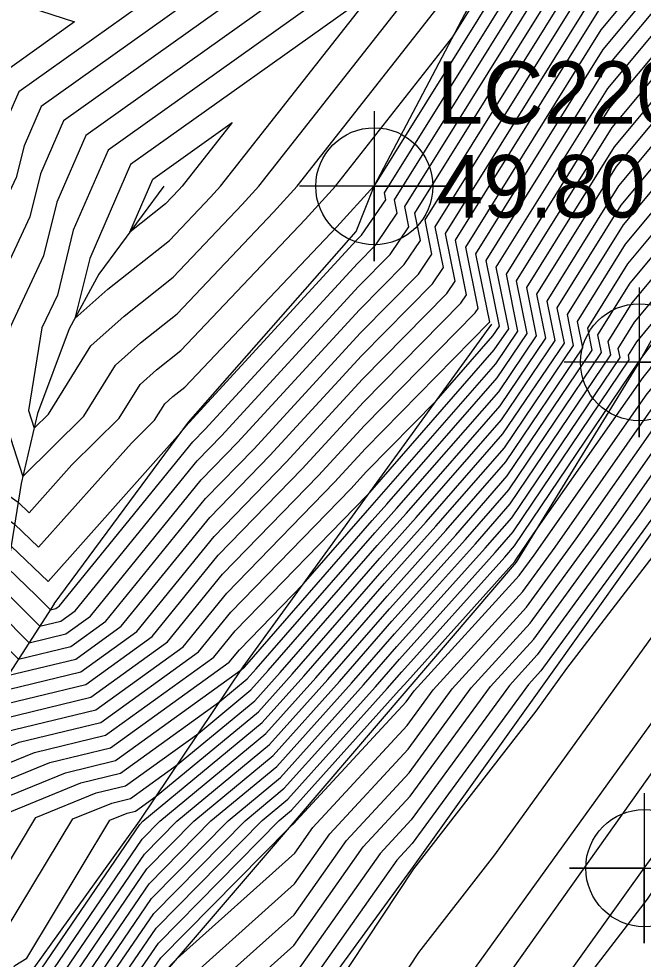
# Model space of a CAD drawing. Extents: x 2188792 to 2191981, y 386090 to 389710.
# Drawn here: x 2190251.83 to 2190276.83, y 387824.37 to 387862.01 of the extents above; entities that cross this region are included whole.
import ezdxf

# ---------------------------------------------------------------- set-up
doc = ezdxf.new("R2010")
doc.units = 0
for name, color, linetype in [('DTM Contours Major', 7, 'Continuous'), ('DTM Contours Minor', 7, 'Continuous'), ('Exist DTM Breakline', 7, 'Continuous'), ('Exist DTM Breakline Cogo Elevation', 7, 'Continuous'), ('Exist DTM Breakline Cogo Number', 7, 'Continuous'), ('Exist DTM Breakline Cogo Point CELL', 7, 'Continuous'), ('Exist Roads EOP', 7, 'Continuous'), ('Exist Roads EOT', 7, 'Continuous'), ('Exist Roads EOT Cogo Point CELL', 7, 'Continuous'), ('PH Exist DTM Breakline', 7, 'Continuous')]:
    doc.layers.add(name, color=color, linetype=linetype)

msp = doc.modelspace()

# ---------------------------------------------------------------- linework, layer by layer
at = {"layer": 'DTM Contours Major'}
for points in [[(2190237.455, 387808.28), (2190241.305, 387812.487), (2190242.123, 387814.465), (2190244.353, 387818.496), (2190245.555, 387821.691), (2190247.103, 387824.596), (2190250.451, 387826.624), (2190252.505, 387830.036), (2190254.929, 387831.023), (2190256.101, 387831.307), (2190259.034, 387833.42), (2190261.126, 387835.152), (2190261.816, 387835.92), (2190266.182, 387840.924), (2190267.353, 387842.228), (2190271.103, 387846.513), (2190272.933, 387849.223), (2190272.575, 387850.981), (2190275.77, 387856.104), (2190290.99, 387874.342)], [(2190230.942, 387829.859), (2190240.795, 387836.71), (2190242.787, 387836.687), (2190248.788, 387831.81), (2190251.836, 387833.052), (2190255.106, 387833.844), (2190259.022, 387836.667), (2190260.324, 387838.266), (2190265.121, 387843.2), (2190265.75, 387843.884), (2190268.546, 387846.724), (2190270.813, 387849.315), (2190271.075, 387849.702), (2190270.539, 387852.334), (2190275.323, 387860.003), (2190286.446, 387873.332)], [(2190236.019, 387800.178), (2190239.618, 387804.692), (2190240.653, 387806.207), (2190244.113, 387810.57), (2190245.238, 387812.211), (2190248.256, 387816.573), (2190249.251, 387818.023), (2190252.415, 387822.596), (2190253.715, 387823.961), (2190256.862, 387828.579), (2190258.161, 387829.897), (2190261.866, 387832.962), (2190264.199, 387835.562), (2190266.675, 387838.399), (2190269.323, 387841.347), (2190271.392, 387843.712), (2190274.792, 387848.745), (2190274.612, 387849.629), (2190276.218, 387852.204), (2190284.229, 387861.804), (2190292.868, 387873.396)], [(2190235.483, 387796.05), (2190238.64, 387800.489), (2190240.098, 387802.318), (2190242.802, 387806.277), (2190244.275, 387808.134), (2190246.974, 387812.069), (2190248.316, 387814.009), (2190250.908, 387817.787), (2190252.371, 387819.903), (2190256.115, 387823.833), (2190257.324, 387825.608), (2190261.569, 387829.915), (2190262.606, 387830.773), (2190266.582, 387835.203), (2190267.168, 387835.874), (2190271.293, 387840.466), (2190271.681, 387840.91), (2190276.65, 387848.266), (2190276.648, 387848.276), (2190276.666, 387848.305), (2190276.755, 387848.411), (2190294.577, 387872.326)], [(2190238.495, 387794.551), (2190241.504, 387798.764), (2190243.059, 387801.029), (2190245.535, 387804.996), (2190246.817, 387806.869), (2190249.454, 387811.126), (2190252.477, 387816.006), (2190253.252, 387817.147), (2190257.744, 387820.711), (2190259.337, 387823.002), (2190262.855, 387826.151), (2190264.951, 387829.123), (2190267.462, 387831.835), (2190269.95, 387835.237), (2190272.302, 387837.818), (2190274.997, 387841.517), (2190277.481, 387845.064), (2190278.939, 387846.788), (2190288.231, 387860.448), (2190296.286, 387871.256)], [(2190299.156, 387868.96), (2190287.327, 387852.283), (2190281.937, 387844.468), (2190281.216, 387842.662), (2190278.548, 387839.186), (2190270.877, 387828.546), (2190267.837, 387824.638), (2190265.105, 387820.499), (2190262.712, 387816.875), (2190256.516, 387808.449), (2190253.834, 387804.455), (2190251.432, 387800.879), (2190249.269, 387797.658), (2190246.7, 387794.113), (2190237.768, 387782.084)], [(2190258.437, 387863.79), (2190251.827, 387859.084), (2190251.377, 387858.051), (2190251.173, 387857.218), (2190247.712, 387849.859), (2190247.383, 387847.871), (2190248.121, 387845.589), (2190249.088, 387842.634), (2190251.516, 387840.906), (2190252.998, 387839.483), (2190258.293, 387845.42), (2190258.627, 387845.83), (2190258.647, 387845.85), (2190265.357, 387853.143), (2190265.558, 387853.347), (2190266.521, 387854.769), (2190266.466, 387855.039), (2190274.427, 387867.802)], [(2190231.96, 387852.78), (2190239.788, 387851.779), (2190242.59, 387852.645), (2190241.407, 387850.13), (2190241.352, 387849.796), (2190241.476, 387849.411), (2190244.136, 387841.28), (2190246.192, 387839.816), (2190250.722, 387836.375), (2190251.38, 387835.719), (2190254.11, 387836.381), (2190255.932, 387837.694), (2190259.475, 387842.048), (2190261.884, 387844.525), (2190265.554, 387848.514), (2190268.398, 387851.402), (2190268.836, 387852.049), (2190268.503, 387853.686), (2190274.875, 387863.903)], [(2190266.035, 387863.106), (2190256.301, 387856.175), (2190254.665, 387852.418), (2190254.076, 387850.015), (2190255.397, 387851.186), (2190257.857, 387853.135), (2190259.503, 387854.87), (2190259.905, 387855.31), (2190266.035, 387863.106)]]:
    msp.add_lwpolyline(points, dxfattribs=at)
at = {"layer": 'DTM Contours Minor'}
for points in [[(2190236.474, 387809.393), (2190239.418, 387812.609), (2190240.809, 387815.974), (2190242.3, 387818.669), (2190244.142, 387823.56), (2190244.822, 387824.839), (2190249.602, 387827.733), (2190251.02, 387830.088), (2190254.31, 387831.429), (2190255.902, 387831.814), (2190259.884, 387834.684), (2190260.979, 387835.59), (2190261.339, 387835.991), (2190266.083, 387841.429), (2190266.959, 387842.404), (2190271.045, 387847.074), (2190272.562, 387849.319), (2190272.168, 387851.252), (2190275.681, 387856.884), (2190290.081, 387874.14)], [(2190237.531, 387812.732), (2190239.496, 387817.484), (2190240.247, 387818.842), (2190242.183, 387823.983), (2190242.224, 387825.351), (2190242.882, 387825.808), (2190243.726, 387825.798), (2190248.752, 387828.843), (2190249.534, 387830.141), (2190253.692, 387831.834), (2190255.703, 387832.322), (2190260.734, 387835.947), (2190260.831, 387836.028), (2190260.862, 387836.063), (2190265.984, 387841.934), (2190266.565, 387842.58), (2190270.987, 387847.634), (2190272.19, 387849.415), (2190271.761, 387851.522), (2190275.591, 387857.664), (2190289.172, 387873.938)], [(2190238.464, 387826.854), (2190242.186, 387829.442), (2190246.968, 387829.386), (2190247.903, 387829.952), (2190248.049, 387830.193), (2190253.073, 387832.24), (2190255.504, 387832.829), (2190260.258, 387836.256), (2190260.663, 387836.753), (2190263.221, 387839.384), (2190265.886, 387842.439), (2190266.171, 387842.756), (2190270.929, 387848.194), (2190271.818, 387849.511), (2190271.354, 387851.793), (2190275.502, 387858.443), (2190288.263, 387873.736)], [(2190234.703, 387828.356), (2190241.491, 387833.076), (2190245.565, 387833.028), (2190248.179, 387830.904), (2190252.455, 387832.646), (2190255.305, 387833.337), (2190259.64, 387836.461), (2190260.493, 387837.509), (2190265.768, 387842.935), (2190265.789, 387842.958), (2190265.884, 387843.054), (2190270.871, 387848.755), (2190271.446, 387849.606), (2190270.946, 387852.063), (2190275.412, 387859.223), (2190287.354, 387873.534)], [(2190236.543, 387800.24), (2190239.714, 387804.217), (2190241.082, 387806.221), (2190244.146, 387810.083), (2190245.586, 387812.182), (2190248.268, 387816.06), (2190249.582, 387817.976), (2190252.406, 387822.057), (2190254.195, 387823.936), (2190256.954, 387827.985), (2190258.842, 387829.9), (2190262.014, 387832.524), (2190264.676, 387835.49), (2190266.773, 387837.894), (2190269.717, 387841.171), (2190271.45, 387843.151), (2190275.163, 387848.649), (2190275.019, 387849.358), (2190276.308, 387851.424), (2190282.734, 387859.126), (2190293.21, 387873.182)], [(2190234.764, 387840.184), (2190239.93, 387840.385), (2190240.13, 387840.33), (2190240.174, 387840.196), (2190240.196, 387840.18), (2190240.423, 387840.008), (2190249.398, 387832.716), (2190251.218, 387833.457), (2190254.907, 387834.351), (2190258.404, 387836.872), (2190260.154, 387839.022), (2190264.473, 387843.465), (2190265.711, 387844.81), (2190270.67, 387849.847), (2190270.688, 387849.873), (2190270.132, 387852.604), (2190275.233, 387860.783), (2190285.537, 387873.13)], [(2190235.375, 387844.94), (2190240.13, 387843.629), (2190241.164, 387840.467), (2190241.695, 387840.089), (2190247.086, 387835.995), (2190250.007, 387833.622), (2190250.599, 387833.863), (2190254.707, 387834.859), (2190257.786, 387837.077), (2190259.984, 387839.779), (2190263.826, 387843.73), (2190265.672, 387845.736), (2190270.102, 387850.236), (2190270.225, 387850.417), (2190269.725, 387852.875), (2190275.144, 387861.563), (2190284.628, 387872.928)], [(2190237.067, 387800.302), (2190239.81, 387803.742), (2190241.512, 387806.235), (2190244.178, 387809.596), (2190245.933, 387812.154), (2190248.28, 387815.547), (2190249.913, 387817.929), (2190252.397, 387821.519), (2190254.675, 387823.91), (2190257.047, 387827.391), (2190259.524, 387829.904), (2190262.162, 387832.086), (2190265.152, 387835.418), (2190266.872, 387837.389), (2190270.111, 387840.995), (2190271.508, 387842.591), (2190275.535, 387848.553), (2190275.426, 387849.088), (2190276.397, 387850.644), (2190281.239, 387856.447), (2190293.551, 387872.968)], [(2190237.592, 387800.365), (2190239.906, 387803.267), (2190241.942, 387806.249), (2190244.211, 387809.108), (2190246.28, 387812.126), (2190248.292, 387815.035), (2190250.245, 387817.882), (2190252.389, 387820.98), (2190255.155, 387823.884), (2190257.139, 387826.797), (2190260.206, 387829.908), (2190262.31, 387831.648), (2190265.629, 387835.347), (2190266.971, 387836.884), (2190270.505, 387840.819), (2190271.566, 387842.031), (2190275.907, 387848.458), (2190275.834, 387848.817), (2190276.487, 387849.864), (2190279.745, 387853.768), (2190293.893, 387872.754)], [(2190238.116, 387800.427), (2190240.002, 387802.793), (2190242.372, 387806.263), (2190244.243, 387808.621), (2190246.627, 387812.098), (2190248.304, 387814.522), (2190250.576, 387817.834), (2190252.38, 387820.441), (2190255.635, 387823.859), (2190257.232, 387826.203), (2190260.887, 387829.911), (2190262.458, 387831.21), (2190266.106, 387835.275), (2190267.069, 387836.379), (2190270.899, 387840.642), (2190271.624, 387841.47), (2190276.278, 387848.362), (2190276.241, 387848.547), (2190276.576, 387849.085), (2190278.25, 387851.09), (2190294.235, 387872.54)], [(2190238.436, 387807.167), (2190243.192, 387812.364), (2190243.437, 387812.956), (2190246.405, 387818.323), (2190246.969, 387819.821), (2190249.384, 387824.354), (2190251.3, 387825.515), (2190253.991, 387829.983), (2190255.547, 387830.617), (2190256.3, 387830.8), (2190258.184, 387832.157), (2190261.274, 387834.714), (2190262.292, 387835.848), (2190266.28, 387840.419), (2190267.747, 387842.051), (2190271.161, 387845.953), (2190273.305, 387849.128), (2190272.983, 387850.711), (2190275.86, 387855.324), (2190290.209, 387872.519)], [(2190235.594, 387795.53), (2190239.165, 387800.551), (2190240.195, 387801.843), (2190243.232, 387806.291), (2190244.308, 387807.647), (2190247.321, 387812.041), (2190248.328, 387813.497), (2190251.239, 387817.74), (2190252.363, 387819.364), (2190256.594, 387823.807), (2190257.417, 387825.014), (2190262.251, 387829.919), (2190262.754, 387830.335), (2190267.059, 387835.132), (2190267.267, 387835.369), (2190271.687, 387840.29), (2190271.739, 387840.35), (2190272.443, 387841.391), (2190276.826, 387847.651), (2190277.104, 387847.98), (2190278.878, 387850.588), (2190294.919, 387872.112)], [(2190235.704, 387795.01), (2190239.689, 387800.614), (2190240.291, 387801.368), (2190243.662, 387806.305), (2190244.34, 387807.159), (2190247.669, 387812.013), (2190248.34, 387812.984), (2190251.57, 387817.693), (2190252.354, 387818.825), (2190257.074, 387823.782), (2190257.51, 387824.42), (2190262.635, 387829.62), (2190262.892, 387829.851), (2190262.932, 387829.907), (2190267.339, 387834.666), (2190267.664, 387835.111), (2190271.87, 387839.726), (2190272.462, 387840.539), (2190276.99, 387847.004), (2190277.563, 387847.682), (2190281.217, 387853.053), (2190295.261, 387871.898)], [(2190235.814, 387794.489), (2190240.214, 387800.676), (2190240.387, 387800.893), (2190244.092, 387806.319), (2190244.372, 387806.672), (2190248.016, 387811.985), (2190248.352, 387812.471), (2190251.902, 387817.646), (2190252.345, 387818.286), (2190257.554, 387823.756), (2190257.602, 387823.826), (2190258.164, 387824.396), (2190262.88, 387828.618), (2190263.605, 387829.646), (2190267.38, 387833.723), (2190268.426, 387835.153), (2190272.014, 387839.09), (2190273.307, 387840.865), (2190277.154, 387846.357), (2190278.022, 387847.384), (2190283.555, 387855.518), (2190295.603, 387871.684)], [(2190236.825, 387794.372), (2190240.828, 387799.978), (2190241.409, 387800.824), (2190244.655, 387806.025), (2190244.948, 387806.452), (2190248.31, 387811.879), (2190248.363, 387811.957), (2190248.364, 387811.958), (2190252.233, 387817.598), (2190252.336, 387817.748), (2190253.693, 387819.172), (2190257.674, 387822.332), (2190258.418, 387823.402), (2190262.868, 387827.385), (2190264.278, 387829.385), (2190267.421, 387832.779), (2190269.188, 387835.195), (2190272.158, 387838.454), (2190274.152, 387841.191), (2190277.317, 387845.711), (2190278.48, 387847.086), (2190285.893, 387857.983), (2190295.944, 387871.47)], [(2190297.584, 387870.308), (2190280.774, 387845.595), (2190279.416, 387843.989), (2190278.898, 387842.695), (2190273.766, 387836.004), (2190272.534, 387834.297), (2190267.63, 387827.99), (2190263.22, 387821.311), (2190259.359, 387815.463), (2190257.567, 387813.026), (2190253.424, 387806.858), (2190249.714, 387801.333), (2190246.372, 387796.358), (2190242.404, 387790.882), (2190238.128, 387785.124)], [(2190238.353, 387804.891), (2190239.33, 387806.116), (2190239.363, 387806.164), (2190244.016, 387812.032), (2190244.197, 387812.295), (2190248.219, 387818.111), (2190248.257, 387818.165), (2190249.3, 387819.673), (2190251.664, 387824.112), (2190252.15, 387824.406), (2190255.476, 387829.93), (2190256.166, 387830.211), (2190256.499, 387830.292), (2190257.334, 387830.893), (2190261.422, 387834.276), (2190262.769, 387835.776), (2190266.379, 387839.914), (2190268.141, 387841.875), (2190271.218, 387845.393), (2190273.677, 387849.032), (2190273.39, 387850.44), (2190275.95, 387854.544), (2190288.714, 387869.84)], [(2190271.585, 387869.496), (2190254.511, 387857.338), (2190253.35, 387854.671), (2190252.822, 387852.519), (2190251.494, 387849.696), (2190251.002, 387846.716), (2190251.982, 387843.687), (2190254.429, 387846.106), (2190255.695, 387848.15), (2190256.697, 387849.038), (2190258.164, 387850.201), (2190262.031, 387854.275), (2190262.974, 387855.308), (2190272.32, 387867.194)], [(2190267.202, 387867.594), (2190253.617, 387857.92), (2190252.692, 387855.798), (2190252.272, 387854.086), (2190250.233, 387849.75), (2190249.796, 387847.101), (2190250.78, 387844.061), (2190251.069, 387843.175), (2190251.796, 387842.658), (2190252.24, 387842.232), (2190253.954, 387844.153), (2190255.846, 387846.023), (2190256.684, 387847.376), (2190257.347, 387847.964), (2190258.318, 387848.734), (2190263.295, 387853.977), (2190264.508, 387855.307), (2190269.215, 387861.293), (2190274.248, 387869.362)], [(2190262.819, 387865.692), (2190252.722, 387858.502), (2190252.035, 387856.925), (2190251.723, 387855.652), (2190248.972, 387849.805), (2190248.59, 387847.486), (2190249.45, 387844.825), (2190250.079, 387842.905), (2190251.656, 387841.782), (2190252.619, 387840.857), (2190256.337, 387845.026), (2190257.262, 387845.941), (2190257.672, 387846.603), (2190257.997, 387846.89), (2190258.472, 387847.267), (2190264.559, 387853.679), (2190266.043, 387855.306), (2190266.11, 387855.391), (2190274.338, 387868.582)], [(2190271.702, 387868.36), (2190255.406, 387856.757), (2190254.007, 387853.545), (2190253.372, 387850.953), (2190252.755, 387849.642), (2190252.209, 387846.331), (2190252.438, 387845.621), (2190253.012, 387846.188), (2190254.706, 387848.924), (2190256.047, 387850.112), (2190258.011, 387851.668), (2190260.767, 387854.572), (2190261.439, 387855.309), (2190271.702, 387868.36)], [(2190295.246, 387867.843), (2190280.316, 387845.894), (2190277.973, 387843.124), (2190277.533, 387842.495), (2190272.735, 387835.911), (2190272.235, 387835.362), (2190267.584, 387829.003), (2190266.97, 387828.34), (2190262.819, 387822.452), (2190262.091, 387821.801), (2190257.953, 387815.85), (2190257.211, 387815.261), (2190253.096, 387809.205), (2190252.737, 387808.626), (2190252.424, 387808.121), (2190248.175, 387801.911), (2190248.01, 387801.646), (2190243.532, 387795.123), (2190243.506, 387795.087), (2190238.413, 387788.027)], [(2190234.97, 387800.053), (2190239.426, 387805.642), (2190239.793, 387806.179), (2190244.049, 387811.545), (2190244.544, 387812.267), (2190248.231, 387817.598), (2190248.588, 387818.118), (2190252.432, 387823.674), (2190252.755, 387824.013), (2190256.677, 387829.767), (2190256.797, 387829.889), (2190261.57, 387833.838), (2190263.246, 387835.705), (2190266.478, 387839.409), (2190268.535, 387841.699), (2190271.276, 387844.832), (2190274.048, 387848.936), (2190273.797, 387850.17), (2190276.039, 387853.764), (2190287.219, 387867.162)], [(2190251.339, 387862.776), (2190254.054, 387861.889), (2190250.932, 387859.666), (2190250.72, 387859.178), (2190250.623, 387858.784), (2190246.451, 387849.913), (2190246.177, 387848.256), (2190246.792, 387846.354), (2190248.098, 387842.363), (2190251.375, 387840.03), (2190252.525, 387838.925), (2190253.095, 387838.358), (2190253.314, 387838.411), (2190253.46, 387838.516), (2190258.796, 387845.073), (2190259.294, 387845.585), (2190265.397, 387852.217), (2190266.126, 387852.958), (2190266.984, 387854.225), (2190266.874, 387854.768), (2190274.517, 387867.022)], [(2190234.931, 387856.99), (2190238.773, 387856.499), (2190249.876, 387859.931), (2190245.19, 387849.968), (2190244.971, 387848.641), (2190245.463, 387847.118), (2190247.107, 387842.092), (2190250.689, 387839.542), (2190251.224, 387839.136), (2190252.666, 387837.698), (2190253.513, 387837.903), (2190254.078, 387838.31), (2190258.966, 387844.317), (2190259.942, 387845.32), (2190265.436, 387851.291), (2190266.694, 387852.569), (2190267.447, 387853.681), (2190267.281, 387854.498), (2190274.606, 387866.242)], [(2190233.941, 387855.587), (2190239.111, 387854.926), (2190247.447, 387857.502), (2190243.929, 387850.022), (2190243.764, 387849.026), (2190244.134, 387847.883), (2190246.117, 387841.821), (2190249.19, 387839.633), (2190251.057, 387838.216), (2190252.238, 387837.039), (2190253.712, 387837.396), (2190254.696, 387838.105), (2190259.136, 387843.561), (2190260.589, 387845.055), (2190265.475, 387850.365), (2190267.262, 387852.18), (2190267.91, 387853.137), (2190267.688, 387854.227), (2190274.696, 387865.463)], [(2190292.908, 387865.378), (2190279.857, 387846.192), (2190277.809, 387843.771), (2190276.688, 387842.169), (2190272.591, 387836.546), (2190271.473, 387835.321), (2190267.543, 387829.947), (2190266.297, 387828.601), (2190262.831, 387823.685), (2190261.173, 387822.201), (2190257.883, 387817.47), (2190255.892, 387815.89), (2190252.89, 387811.472), (2190251.643, 387809.459), (2190250.555, 387807.704), (2190247.295, 387802.94), (2190246.359, 387801.44), (2190242.856, 387796.336), (2190241.836, 387794.908), (2190237.856, 387789.391)], [(2190304.057, 387865.138), (2190295.002, 387852.372), (2190294.459, 387851.537), (2190278.214, 387828.613), (2190276.998, 387826.776), (2190265.358, 387811.665), (2190265.101, 387811.273), (2190261.795, 387807.04), (2190250.437, 387792.472), (2190243.23, 387784.33), (2190237.048, 387776.003)], [(2190232.951, 387854.183), (2190239.449, 387853.352), (2190245.018, 387855.074), (2190242.668, 387850.076), (2190242.558, 387849.411), (2190242.805, 387848.647), (2190245.126, 387841.55), (2190247.691, 387839.725), (2190250.89, 387837.295), (2190251.809, 387836.379), (2190253.911, 387836.889), (2190255.314, 387837.899), (2190259.305, 387842.804), (2190261.236, 387844.79), (2190265.514, 387849.439), (2190267.83, 387851.791), (2190268.373, 387852.593), (2190268.095, 387853.957), (2190274.785, 387864.683)], [(2190235.494, 387800.116), (2190239.522, 387805.167), (2190240.223, 387806.193), (2190244.081, 387811.058), (2190244.891, 387812.239), (2190248.243, 387817.085), (2190248.919, 387818.071), (2190252.423, 387823.135), (2190253.235, 387823.987), (2190256.769, 387829.173), (2190257.479, 387829.893), (2190261.718, 387833.4), (2190263.722, 387835.633), (2190266.576, 387838.904), (2190268.929, 387841.523), (2190271.334, 387844.272), (2190274.42, 387848.841), (2190274.205, 387849.899), (2190276.129, 387852.984), (2190285.724, 387864.483)], [(2190237.408, 387779.043), (2190250.996, 387797.344), (2190252.166, 387798.958), (2190253.151, 387800.425), (2190254.245, 387802.053), (2190255.466, 387803.871), (2190266.066, 387818.288), (2190266.99, 387819.688), (2190268.045, 387821.286), (2190269.219, 387822.796), (2190283.331, 387842.367), (2190283.533, 387842.63), (2190283.588, 387842.767), (2190298.097, 387863.804)], [(2190230.97, 387851.376), (2190240.126, 387850.205), (2190240.161, 387850.216), (2190240.146, 387850.185), (2190240.145, 387850.181), (2190240.147, 387850.176), (2190243.145, 387841.009), (2190244.693, 387839.907), (2190250.555, 387835.455), (2190250.951, 387835.06), (2190254.309, 387835.874), (2190256.55, 387837.488), (2190259.645, 387841.291), (2190262.531, 387844.26), (2190265.593, 387847.588), (2190268.966, 387851.013), (2190269.299, 387851.505), (2190268.91, 387853.416), (2190274.965, 387863.123)], [(2190237.298, 387790.755), (2190240.165, 387794.729), (2190242.18, 387797.55), (2190244.709, 387801.235), (2190246.415, 387803.968), (2190248.686, 387807.286), (2190250.549, 387810.293), (2190252.684, 387813.739), (2190254.572, 387816.518), (2190257.814, 387819.091), (2190260.255, 387822.601), (2190262.843, 387824.918), (2190265.624, 387828.862), (2190267.502, 387830.891), (2190270.712, 387835.279), (2190272.447, 387837.182), (2190275.843, 387841.843), (2190277.645, 387844.417), (2190279.398, 387846.49), (2190290.57, 387862.913)], [(2190230.82, 387849.495), (2190240.13, 387846.928), (2190242.155, 387840.738), (2190243.194, 387839.998), (2190250.387, 387834.535), (2190250.523, 387834.4), (2190254.508, 387835.366), (2190257.168, 387837.283), (2190259.815, 387840.535), (2190263.178, 387843.995), (2190265.632, 387846.662), (2190269.534, 387850.624), (2190269.762, 387850.961), (2190269.317, 387853.145), (2190275.054, 387862.343)], [(2190256.27, 387853.466), (2190257.196, 387855.593), (2190260.369, 387857.852), (2190258.371, 387855.311), (2190258.24, 387855.168), (2190257.703, 387854.602), (2190256.27, 387853.466)]]:
    msp.add_lwpolyline(points, dxfattribs=at)
at = {"layer": 'Exist DTM Breakline'}
msp.add_line((2190276.671, 387848.261), (2190299.535, 387889.23), dxfattribs=at)
msp.add_lwpolyline([(2190266.065, 387855.306), (2190274.107, 387870.591), (2190293.45, 387890.508)], dxfattribs=at)
at = {"layer": 'Exist DTM Breakline Cogo Point CELL'}
for points in [[(2190266.065, 387858.306), (2190266.065, 387852.306), (2190266.065, 387855.306), (2190269.065, 387855.306), (2190263.065, 387855.306)], [(2190276.671, 387851.261), (2190276.671, 387845.261), (2190276.671, 387848.261), (2190279.671, 387848.261), (2190273.671, 387848.261)]]:
    msp.add_lwpolyline(points, dxfattribs=at)
for centre in [(2190266.065, 387855.306), (2190276.671, 387848.261)]:
    msp.add_circle(centre, 2.344, dxfattribs=at)
at = {"layer": 'Exist Roads EOP'}
msp.add_lwpolyline([(2190313.986, 387884.141), (2190285.547, 387843.636), (2190254.588, 387800.045), (2190225.155, 387759.32), (2190194.829, 387717.425), (2190164.291, 387675.101), (2190137.229, 387637.301), (2190105.098, 387592.774), (2190071.411, 387546.221), (2190039.296, 387501.568), (2190007.542, 387457.958), (2189976.844, 387415.407), (2189936.359, 387359.145), (2189907.138, 387318.716), (2189868.636, 387265.243), (2189836.428, 387220.463), (2189805.695, 387177.815), (2189775.592, 387135.957), (2189745.498, 387094.055), (2189715.496, 387052.249), (2189683.869, 387008.07), (2189653.218, 386965.867), (2189623.729, 386924.667)], dxfattribs=at)
at = {"layer": 'Exist Roads EOT'}
msp.add_lwpolyline([(2189910.407, 387320.236), (2189942.075, 387364.22), (2189970.438, 387403.768), (2190000.916, 387446.161), (2190032.053, 387489.248), (2190063.107, 387532.142), (2190093.978, 387574.79), (2190125.104, 387617.946), (2190155.102, 387659.638), (2190185.949, 387702.484), (2190216.886, 387745.11), (2190247.602, 387787.3), (2190276.876, 387828.015), (2190303.928, 387865.67), (2190323.039, 387892.195)], dxfattribs=at)
at = {"layer": 'Exist Roads EOT Cogo Point CELL'}
msp.add_lwpolyline([(2190276.876, 387831.015), (2190276.876, 387825.015), (2190276.876, 387828.015), (2190273.876, 387828.015), (2190279.876, 387828.015)], dxfattribs=at)
msp.add_circle((2190276.876, 387828.015), 2.344, dxfattribs=at)
at = {"layer": 'PH Exist DTM Breakline'}
for points in [[(2190257.629, 387855.312), (2190255.033, 387851.787), (2190253.849, 387849.595), (2190252.578, 387846.213), (2190251.916, 387843.407), (2190251.291, 387839.506), (2190250.301, 387834.059)], [(2190253.244, 387838.588), (2190258.619, 387845.862), (2190265.343, 387853.494), (2190266.065, 387855.306)], [(2190180.541, 387728.105), (2190185.164, 387730.913), (2190189.547, 387737.179), (2190193.93, 387743.444), (2190198.312, 387749.71), (2190202.825, 387755.762), (2190207.337, 387761.815), (2190211.849, 387767.868), (2190216.361, 387773.921), (2190220.896, 387780.569), (2190225.431, 387787.218), (2190229.965, 387793.866), (2190234.643, 387800.015), (2190239.32, 387806.163), (2190243.998, 387812.312), (2190248.218, 387818.171), (2190252.438, 387824.03), (2190256.658, 387829.889), (2190260.816, 387836.07), (2190265.791, 387842.926), (2190270.765, 387849.782)], [(2190276.671, 387848.261), (2190271.748, 387840.263), (2190267.321, 387835.092), (2190262.893, 387829.922), (2190257.613, 387823.753), (2190252.334, 387817.584), (2190248.364, 387811.956), (2190244.395, 387806.329), (2190240.426, 387800.701), (2190235.861, 387794.269), (2190231.296, 387787.838), (2190226.731, 387781.406), (2190222.167, 387774.974), (2190217.497, 387768.29), (2190212.828, 387761.606), (2190208.158, 387754.921), (2190203.489, 387748.237), (2190198.82, 387741.552), (2190193.128, 387733.515), (2190186.991, 387724.396)], [(2190280.962, 387845.474), (2190278.079, 387842.706), (2190272.851, 387835.396), (2190267.624, 387828.086)], [(2190253.244, 387838.588), (2190250.301, 387834.059), (2190247.709, 387830.205), (2190243.031, 387825.029), (2190238.16, 387819.018), (2190233.288, 387813.008), (2190229.24, 387807.133), (2190225.191, 387801.258), (2190221.143, 387795.384), (2190216.339, 387787.434), (2190211.536, 387779.485), (2190205.619, 387771.686), (2190199.702, 387763.888), (2190193.786, 387756.089)], [(2190267.624, 387828.086), (2190262.809, 387821.487), (2190257.994, 387814.888), (2190253.179, 387808.289), (2190248.364, 387801.69), (2190243.55, 387795.091), (2190238.459, 387787.916), (2190233.369, 387780.74), (2190228.278, 387773.565), (2190223.188, 387766.389), (2190217.982, 387758.998), (2190212.776, 387751.606), (2190207.57, 387744.215), (2190202.364, 387736.823), (2190197.159, 387729.432), (2190192.781, 387722.608)]]:
    msp.add_lwpolyline(points, dxfattribs=at)

# ---------------------------------------------------------------- texts
at = {"layer": 'Exist DTM Breakline Cogo Elevation'}
msp.add_text('49.80', height=2.5, dxfattribs=at).set_placement((2190268.565, 387854.056))
at = {"layer": 'Exist DTM Breakline Cogo Number'}
msp.add_text('LC220', height=2.5, dxfattribs=at).set_placement((2190268.565, 387857.806))

doc.saveas('drawing.dxf')
